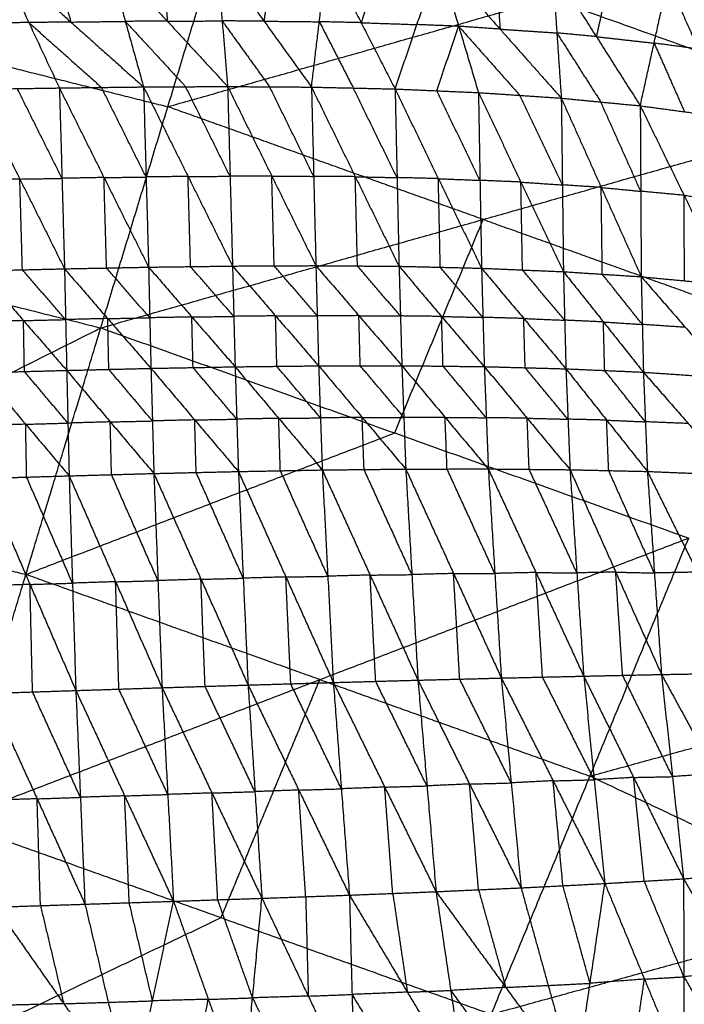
# Model space of a CAD drawing. Header units: millimetres. Extents: x -106 to 110, y -96 to 120.
# Tile 869 of 1020: x 24 to 33, y 81 to 93. Entities that reach past the tile are written whole.
import ezdxf

# ---------------------------------------------------------------- set-up
doc = ezdxf.new("R2010")
doc.units = ezdxf.units.MM
doc.header["$MEASUREMENT"] = 0
doc.layers.add('Default', color=7, linetype='Continuous', true_color=0x000000)

msp = doc.modelspace()

# ---------------------------------------------------------------- linework, layer by layer
at = {"layer": 'Default'}
for points in [[(17.616, 91.371, 5.589), (22.324, 93.222, 6.271), (27.033, 95.074, 6.953)], [(25.324, 89.44, 5.589), (26.178, 92.257, 6.271), (27.033, 95.074, 6.953)], [(27.033, 95.074, 6.953), (31.046, 93.638, 6.953), (35.058, 92.202, 6.953)], [(25.405, 94.178, 3.704), (25.637, 93.344, 2.503), (25.869, 92.509, 1.302)], [(25.405, 94.178, 3.704), (26.172, 93.346, 2.549), (26.939, 92.514, 1.394)], [(26.102, 94.182, 3.763), (26.137, 93.764, 3.156), (26.172, 93.346, 2.549)], [(26.799, 94.185, 3.822), (26.869, 93.35, 2.608), (26.939, 92.514, 1.394)], [(26.799, 94.185, 3.822), (27.402, 93.346, 2.657), (28.006, 92.507, 1.492)], [(27.502, 94.179, 3.883), (27.452, 93.762, 3.27), (27.402, 93.346, 2.657)], [(24.02, 94.162, 3.592), (24.409, 93.329, 2.404), (24.798, 92.496, 1.216)], [(24.02, 94.162, 3.592), (24.944, 93.335, 2.447), (25.869, 92.509, 1.302)], [(24.712, 94.17, 3.648), (24.828, 93.753, 3.048), (24.944, 93.335, 2.447)], [(28.006, 92.507, 1.492), (28.106, 93.339, 2.718), (28.205, 94.172, 3.943)], [(28.205, 94.172, 3.943), (28.638, 93.327, 2.77), (29.07, 92.483, 1.597)], [(28.916, 94.148, 4.004), (28.777, 93.738, 3.387), (28.638, 93.327, 2.77)], [(29.07, 92.483, 1.597), (29.348, 93.303, 2.831), (29.627, 94.124, 4.065)], [(29.627, 94.124, 4.065), (29.879, 93.281, 2.887), (30.131, 92.437, 1.71)], [(29.627, 94.124, 4.065), (30.406, 93.245, 2.946), (31.185, 92.366, 1.828)], [(30.349, 94.077, 4.125), (30.378, 93.661, 3.536), (30.406, 93.245, 2.946)], [(31.072, 94.029, 4.185), (31.128, 93.197, 3.006), (31.185, 92.366, 1.828)], [(31.072, 94.029, 4.185), (31.631, 93.149, 3.065), (32.19, 92.269, 1.945)], [(31.807, 93.947, 4.24), (31.719, 93.548, 3.653), (31.631, 93.149, 3.065)], [(32.19, 92.269, 1.945), (32.366, 93.067, 3.121), (32.542, 93.866, 4.296)], [(32.542, 93.866, 4.296), (32.928, 92.991, 3.188), (33.315, 92.116, 2.08)], [(26.178, 92.257, 6.271), (28.612, 92.947, 6.612), (31.046, 93.638, 6.953)], [(24.409, 93.329, 2.404), (24.141, 93.325, 2.384), (23.873, 93.32, 2.364)], [(24.944, 93.335, 2.447), (24.677, 93.332, 2.426), (24.409, 93.329, 2.404)], [(24.409, 93.329, 2.404), (24.871, 92.916, 1.832), (25.334, 92.503, 1.259)], [(24.944, 93.335, 2.447), (25.291, 93.34, 2.475), (25.637, 93.344, 2.503)], [(26.172, 93.346, 2.549), (25.905, 93.345, 2.526), (25.637, 93.344, 2.503)], [(25.637, 93.344, 2.503), (26.021, 92.928, 1.925), (26.404, 92.512, 1.348)], [(26.172, 93.346, 2.549), (26.521, 93.348, 2.578), (26.869, 93.35, 2.608)], [(26.869, 93.35, 2.608), (27.171, 92.93, 2.025), (27.473, 92.511, 1.443)], [(27.402, 93.346, 2.657), (27.136, 93.348, 2.632), (26.869, 93.35, 2.608)], [(27.402, 93.346, 2.657), (27.754, 93.343, 2.687), (28.106, 93.339, 2.718)], [(28.106, 93.339, 2.718), (28.322, 92.917, 2.131), (28.538, 92.495, 1.545)], [(28.638, 93.327, 2.77), (28.372, 93.333, 2.744), (28.106, 93.339, 2.718)], [(28.638, 93.327, 2.77), (28.993, 93.315, 2.801), (29.348, 93.303, 2.831)], [(29.879, 93.281, 2.887), (29.614, 93.292, 2.859), (29.348, 93.303, 2.831)], [(22.324, 93.222, 6.271), (24.251, 92.74, 6.271), (26.178, 92.257, 6.271)], [(29.6, 92.46, 1.653), (29.739, 92.87, 2.27), (29.879, 93.281, 2.887)], [(29.879, 93.281, 2.887), (30.268, 92.841, 2.328), (30.658, 92.402, 1.769)], [(30.406, 93.245, 2.946), (30.142, 93.263, 2.917), (29.879, 93.281, 2.887)], [(30.406, 93.245, 2.946), (30.767, 93.221, 2.976), (31.128, 93.197, 3.006)], [(31.128, 93.197, 3.006), (31.408, 92.757, 2.446), (31.688, 92.317, 1.886)], [(31.631, 93.149, 3.065), (31.38, 93.173, 3.036), (31.128, 93.197, 3.006)], [(31.631, 93.149, 3.065), (31.999, 93.108, 3.093), (32.366, 93.067, 3.121)], [(32.366, 93.067, 3.121), (32.559, 92.63, 2.567), (32.753, 92.193, 2.013)], [(32.928, 92.991, 3.188), (32.647, 93.029, 3.154), (32.366, 93.067, 3.121)], [(23.726, 92.479, 1.136), (24.262, 92.488, 1.176), (24.798, 92.496, 1.216)], [(23.726, 92.479, 1.136), (24.294, 91.336, 0.39), (24.863, 90.193, -0.357)], [(24.831, 91.345, 0.429), (24.546, 91.916, 0.803), (24.262, 92.488, 1.176)], [(24.798, 92.496, 1.216), (25.334, 92.503, 1.259), (25.869, 92.509, 1.302)], [(24.798, 92.496, 1.216), (24.831, 91.345, 0.429), (24.863, 90.193, -0.357)], [(24.798, 92.496, 1.216), (25.365, 91.355, 0.468), (25.933, 90.214, -0.28)], [(25.901, 91.362, 0.511), (25.617, 91.932, 0.885), (25.334, 92.503, 1.259)], [(25.869, 92.509, 1.302), (26.404, 92.512, 1.348), (26.939, 92.514, 1.394)], [(25.869, 92.509, 1.302), (25.901, 91.362, 0.511), (25.933, 90.214, -0.28)], [(25.869, 92.509, 1.302), (26.435, 91.369, 0.553), (27.001, 90.228, -0.195)], [(26.97, 91.371, 0.599), (26.687, 91.942, 0.973), (26.404, 92.512, 1.348)], [(26.939, 92.514, 1.394), (26.97, 91.371, 0.599), (27.001, 90.228, -0.195)], [(26.939, 92.514, 1.394), (27.473, 92.511, 1.443), (28.006, 92.507, 1.492)], [(26.939, 92.514, 1.394), (27.501, 91.374, 0.647), (28.062, 90.233, -0.101)], [(28.034, 91.37, 0.696), (27.753, 91.94, 1.069), (27.473, 92.511, 1.443)], [(28.006, 92.507, 1.492), (28.034, 91.37, 0.696), (28.062, 90.233, -0.101)], [(28.006, 92.507, 1.492), (28.538, 92.495, 1.545), (29.07, 92.483, 1.597)], [(28.006, 92.507, 1.492), (28.563, 91.366, 0.749), (29.12, 90.225, 0.005)], [(29.095, 91.354, 0.801), (28.816, 91.924, 1.173), (28.538, 92.495, 1.545)], [(29.07, 92.483, 1.597), (29.095, 91.354, 0.801), (29.12, 90.225, 0.005)], [(29.07, 92.483, 1.597), (29.6, 92.46, 1.653), (30.131, 92.437, 1.71)], [(29.07, 92.483, 1.597), (29.62, 91.341, 0.86), (30.17, 90.2, 0.123)], [(30.15, 91.319, 0.916), (29.875, 91.889, 1.285), (29.6, 92.46, 1.653)], [(30.131, 92.437, 1.71), (30.15, 91.319, 0.916), (30.17, 90.2, 0.123)], [(30.131, 92.437, 1.71), (30.658, 92.402, 1.769), (31.185, 92.366, 1.828)], [(30.131, 92.437, 1.71), (30.671, 91.297, 0.982), (31.212, 90.156, 0.254)], [(31.199, 91.261, 1.041), (30.928, 91.831, 1.405), (30.658, 92.402, 1.769)], [(31.185, 92.366, 1.828), (31.199, 91.261, 1.041), (31.212, 90.156, 0.254)], [(31.185, 92.366, 1.828), (31.688, 92.317, 1.886), (32.19, 92.269, 1.945)], [(31.185, 92.366, 1.828), (31.693, 91.229, 1.109), (32.202, 90.092, 0.391)], [(32.196, 91.18, 1.168), (31.942, 91.749, 1.527), (31.688, 92.317, 1.886)], [(25.324, 89.44, 5.589), (30.191, 90.821, 6.271), (35.058, 92.202, 6.953)], [(30.191, 90.821, 6.271), (28.185, 91.539, 6.271), (26.178, 92.257, 6.271)], [(32.19, 92.269, 1.945), (32.196, 91.18, 1.168), (32.202, 90.092, 0.391)], [(32.19, 92.269, 1.945), (32.747, 91.129, 1.25), (33.304, 89.989, 0.555)], [(32.19, 92.269, 1.945), (32.753, 92.193, 2.013), (33.315, 92.116, 2.08)], [(17.616, 91.371, 5.589), (21.47, 90.406, 5.589), (25.324, 89.44, 5.589)], [(24.294, 91.336, 0.39), (24.026, 91.329, 0.372), (23.759, 91.323, 0.354)], [(24.294, 91.336, 0.39), (24.562, 91.34, 0.41), (24.831, 91.345, 0.429)], [(24.327, 90.18, -0.392), (24.311, 90.758, -0.001), (24.294, 91.336, 0.39)], [(25.365, 91.355, 0.468), (25.098, 91.35, 0.449), (24.831, 91.345, 0.429)], [(25.365, 91.355, 0.468), (25.633, 91.358, 0.489), (25.901, 91.362, 0.511)], [(25.398, 90.203, -0.319), (25.382, 90.779, 0.075), (25.365, 91.355, 0.468)], [(26.435, 91.369, 0.553), (26.168, 91.365, 0.532), (25.901, 91.362, 0.511)], [(26.435, 91.369, 0.553), (26.702, 91.37, 0.576), (26.97, 91.371, 0.599)], [(26.467, 90.221, -0.238), (26.451, 90.795, 0.158), (26.435, 91.369, 0.553)], [(27.501, 91.374, 0.647), (27.235, 91.372, 0.623), (26.97, 91.371, 0.599)], [(27.531, 90.231, -0.148), (27.516, 90.802, 0.249), (27.501, 91.374, 0.647)], [(27.501, 91.374, 0.647), (27.767, 91.372, 0.671), (28.034, 91.37, 0.696)], [(28.563, 91.366, 0.749), (28.298, 91.368, 0.722), (28.034, 91.37, 0.696)], [(28.591, 90.229, -0.048), (28.577, 90.797, 0.351), (28.563, 91.366, 0.749)], [(28.563, 91.366, 0.749), (28.829, 91.36, 0.775), (29.095, 91.354, 0.801)], [(29.62, 91.341, 0.86), (29.358, 91.348, 0.831), (29.095, 91.354, 0.801)], [(29.645, 90.213, 0.064), (29.633, 90.777, 0.462), (29.62, 91.341, 0.86)], [(29.62, 91.341, 0.86), (29.885, 91.33, 0.888), (30.15, 91.319, 0.916)], [(30.671, 91.297, 0.982), (30.411, 91.308, 0.949), (30.15, 91.319, 0.916)], [(30.691, 90.178, 0.189), (30.681, 90.737, 0.585), (30.671, 91.297, 0.982)], [(30.671, 91.297, 0.982), (30.935, 91.279, 1.011), (31.199, 91.261, 1.041)], [(31.693, 91.229, 1.109), (31.446, 91.245, 1.075), (31.199, 91.261, 1.041)], [(31.707, 90.124, 0.322), (31.7, 90.676, 0.716), (31.693, 91.229, 1.109)], [(31.693, 91.229, 1.109), (31.945, 91.205, 1.138), (32.196, 91.18, 1.168)], [(32.747, 91.129, 1.25), (32.472, 91.154, 1.209), (32.196, 91.18, 1.168)], [(32.753, 90.04, 0.473), (32.75, 90.585, 0.862), (32.747, 91.129, 1.25)], [(32.747, 91.129, 1.25), (33.028, 91.091, 1.284), (33.309, 91.053, 1.318)], [(29.065, 88.102, 5.589), (29.628, 89.462, 5.93), (30.191, 90.821, 6.271)], [(30.191, 90.821, 6.271), (32.062, 90.152, 6.271), (33.932, 89.483, 6.271)], [(23.791, 90.167, -0.427), (24.327, 90.18, -0.392), (24.863, 90.193, -0.357)], [(23.791, 90.167, -0.427), (24.341, 89.533, -0.626), (24.891, 88.899, -0.824)], [(24.877, 89.546, -0.591), (24.602, 89.863, -0.492), (24.327, 90.18, -0.392)], [(24.863, 90.193, -0.357), (25.398, 90.203, -0.319), (25.933, 90.214, -0.28)], [(24.863, 90.193, -0.357), (24.877, 89.546, -0.591), (24.891, 88.899, -0.824)], [(24.863, 90.193, -0.357), (25.413, 89.559, -0.555), (25.963, 88.925, -0.753)], [(25.948, 89.569, -0.516), (25.673, 89.886, -0.418), (25.398, 90.203, -0.319)], [(25.933, 90.214, -0.28), (26.467, 90.221, -0.238), (27.001, 90.228, -0.195)], [(25.933, 90.214, -0.28), (25.948, 89.569, -0.516), (25.963, 88.925, -0.753)], [(25.933, 90.214, -0.28), (26.483, 89.579, -0.476), (27.034, 88.945, -0.673)], [(27.017, 89.587, -0.434), (26.742, 89.904, -0.336), (26.467, 90.221, -0.238)], [(27.001, 90.228, -0.195), (27.531, 90.231, -0.148), (28.062, 90.233, -0.101)], [(27.001, 90.228, -0.195), (27.017, 89.587, -0.434), (27.034, 88.945, -0.673)], [(27.001, 90.228, -0.195), (27.549, 89.593, -0.389), (28.097, 88.957, -0.582)], [(28.079, 89.595, -0.341), (27.805, 89.913, -0.245), (27.531, 90.231, -0.148)], [(28.062, 90.233, -0.101), (28.079, 89.595, -0.341), (28.097, 88.957, -0.582)], [(28.062, 90.233, -0.101), (28.591, 90.229, -0.048), (29.12, 90.225, 0.005)], [(28.062, 90.233, -0.101), (28.609, 89.596, -0.29), (29.156, 88.959, -0.48)], [(29.138, 89.592, -0.237), (28.864, 89.91, -0.142), (28.591, 90.229, -0.048)], [(29.12, 90.225, 0.005), (29.138, 89.592, -0.237), (29.156, 88.959, -0.48)], [(29.12, 90.225, 0.005), (29.645, 90.213, 0.064), (30.17, 90.2, 0.123)], [(29.12, 90.225, 0.005), (29.662, 89.586, -0.179), (30.205, 88.947, -0.363)], [(30.188, 89.574, -0.12), (29.916, 89.893, -0.028), (29.645, 90.213, 0.064)], [(30.17, 90.2, 0.123), (30.188, 89.574, -0.12), (30.205, 88.947, -0.363)], [(30.17, 90.2, 0.123), (30.691, 90.178, 0.189), (31.212, 90.156, 0.254)], [(30.17, 90.2, 0.123), (30.707, 89.56, -0.054), (31.244, 88.919, -0.232)], [(31.228, 89.538, 0.011), (30.96, 89.858, 0.1), (30.691, 90.178, 0.189)], [(31.212, 90.156, 0.254), (31.228, 89.538, 0.011), (31.244, 88.919, -0.232)], [(31.212, 90.156, 0.254), (31.707, 90.124, 0.322), (32.202, 90.092, 0.391)], [(31.212, 90.156, 0.254), (31.721, 89.516, 0.081), (32.23, 88.876, -0.092)], [(32.216, 89.484, 0.149), (31.961, 89.804, 0.236), (31.707, 90.124, 0.322)], [(32.202, 90.092, 0.391), (32.216, 89.484, 0.149), (32.23, 88.876, -0.092)], [(32.202, 90.092, 0.391), (32.753, 90.04, 0.473), (33.304, 89.989, 0.555)], [(32.202, 90.092, 0.391), (32.764, 89.447, 0.235), (33.325, 88.802, 0.079)], [(24.341, 89.533, -0.626), (24.609, 89.54, -0.608), (24.877, 89.546, -0.591)], [(25.413, 89.559, -0.555), (25.145, 89.552, -0.573), (24.877, 89.546, -0.591)], [(25.413, 89.559, -0.555), (25.68, 89.564, -0.536), (25.948, 89.569, -0.516)], [(25.427, 88.912, -0.788), (25.42, 89.235, -0.672), (25.413, 89.559, -0.555)], [(26.483, 89.579, -0.476), (26.216, 89.574, -0.496), (25.948, 89.569, -0.516)], [(26.483, 89.579, -0.476), (26.75, 89.583, -0.455), (27.017, 89.587, -0.434)], [(26.499, 88.935, -0.713), (26.491, 89.257, -0.595), (26.483, 89.579, -0.476)], [(27.549, 89.593, -0.389), (27.283, 89.59, -0.411), (27.017, 89.587, -0.434)], [(27.549, 89.593, -0.389), (27.814, 89.594, -0.365), (28.079, 89.595, -0.341)], [(27.565, 88.951, -0.627), (27.557, 89.272, -0.508), (27.549, 89.593, -0.389)], [(28.609, 89.596, -0.29), (28.344, 89.595, -0.316), (28.079, 89.595, -0.341)], [(28.626, 88.958, -0.531), (28.618, 89.277, -0.411), (28.609, 89.596, -0.29)], [(28.609, 89.596, -0.29), (28.873, 89.594, -0.264), (29.138, 89.592, -0.237)], [(29.662, 89.586, -0.179), (29.4, 89.589, -0.208), (29.138, 89.592, -0.237)], [(29.68, 88.953, -0.421), (29.671, 89.269, -0.3), (29.662, 89.586, -0.179)], [(29.662, 89.586, -0.179), (29.925, 89.58, -0.149), (30.188, 89.574, -0.12)], [(30.707, 89.56, -0.054), (30.448, 89.567, -0.087), (30.188, 89.574, -0.12)], [(30.725, 88.933, -0.297), (30.716, 89.247, -0.176), (30.707, 89.56, -0.054)], [(30.707, 89.56, -0.054), (30.968, 89.549, -0.022), (31.228, 89.538, 0.011)], [(31.721, 89.516, 0.081), (31.475, 89.527, 0.046), (31.228, 89.538, 0.011)], [(16.335, 84.933, 4.676), (20.83, 87.187, 5.132), (25.324, 89.44, 5.589)], [(23.419, 83.159, 4.676), (24.371, 86.3, 5.132), (25.324, 89.44, 5.589)], [(24.341, 89.533, -0.626), (24.072, 89.526, -0.642), (23.803, 89.519, -0.658)], [(24.353, 88.885, -0.857), (24.347, 89.209, -0.741), (24.341, 89.533, -0.626)], [(25.324, 89.44, 5.589), (29.065, 88.102, 5.589), (32.806, 86.763, 5.589)], [(31.737, 88.898, -0.162), (31.729, 89.207, -0.041), (31.721, 89.516, 0.081)], [(31.721, 89.516, 0.081), (31.969, 89.5, 0.115), (32.216, 89.484, 0.149)], [(32.764, 89.447, 0.235), (32.49, 89.465, 0.192), (32.216, 89.484, 0.149)], [(24.891, 88.899, -0.824), (25.427, 88.912, -0.788), (25.963, 88.925, -0.753)], [(25.982, 88.255, -0.902), (25.704, 88.584, -0.845), (25.427, 88.912, -0.788)], [(25.963, 88.925, -0.753), (26.499, 88.935, -0.713), (27.034, 88.945, -0.673)], [(25.963, 88.925, -0.753), (25.982, 88.255, -0.902), (26, 87.586, -1.052)], [(25.963, 88.925, -0.753), (26.52, 88.268, -0.865), (27.076, 87.611, -0.977)], [(27.055, 88.278, -0.825), (26.777, 88.606, -0.769), (26.499, 88.935, -0.713)], [(27.034, 88.945, -0.673), (27.565, 88.951, -0.627), (28.097, 88.957, -0.582)], [(27.034, 88.945, -0.673), (27.055, 88.278, -0.825), (27.076, 87.611, -0.977)], [(27.034, 88.945, -0.673), (27.589, 88.288, -0.782), (28.143, 87.631, -0.891)], [(28.12, 88.294, -0.737), (27.843, 88.622, -0.682), (27.565, 88.951, -0.627)], [(28.097, 88.957, -0.582), (28.626, 88.958, -0.531), (29.156, 88.959, -0.48)], [(28.097, 88.957, -0.582), (28.12, 88.294, -0.737), (28.143, 87.631, -0.891)], [(28.097, 88.957, -0.582), (28.651, 88.3, -0.687), (29.206, 87.642, -0.792)], [(29.181, 88.301, -0.636), (28.904, 88.629, -0.583), (28.626, 88.958, -0.531)], [(29.156, 88.959, -0.48), (29.181, 88.301, -0.636), (29.206, 87.642, -0.792)], [(29.156, 88.959, -0.48), (29.68, 88.953, -0.421), (30.205, 88.947, -0.363)], [(29.156, 88.959, -0.48), (29.706, 88.301, -0.579), (30.256, 87.644, -0.678)], [(30.231, 88.296, -0.52), (29.956, 88.624, -0.471), (29.68, 88.953, -0.421)], [(30.205, 88.947, -0.363), (30.231, 88.296, -0.52), (30.256, 87.644, -0.678)], [(30.205, 88.947, -0.363), (30.725, 88.933, -0.297), (31.244, 88.919, -0.232)], [(30.205, 88.947, -0.363), (30.751, 88.29, -0.456), (31.296, 87.634, -0.548)], [(31.27, 88.277, -0.39), (30.997, 88.605, -0.344), (30.725, 88.933, -0.297)], [(31.244, 88.919, -0.232), (31.27, 88.277, -0.39), (31.296, 87.634, -0.548)], [(31.244, 88.919, -0.232), (31.737, 88.898, -0.162), (32.23, 88.876, -0.092)], [(31.244, 88.919, -0.232), (31.762, 88.265, -0.32), (32.281, 87.612, -0.409)], [(23.815, 88.87, -0.889), (24.353, 88.885, -0.857), (24.891, 88.899, -0.824)], [(23.815, 88.87, -0.889), (24.369, 88.213, -1.004), (24.922, 87.556, -1.119)], [(24.906, 88.228, -0.971), (24.63, 88.556, -0.914), (24.353, 88.885, -0.857)], [(24.891, 88.899, -0.824), (24.906, 88.228, -0.971), (24.922, 87.556, -1.119)], [(24.891, 88.899, -0.824), (25.445, 88.243, -0.938), (26, 87.586, -1.052)], [(32.255, 88.244, -0.251), (31.996, 88.571, -0.206), (31.737, 88.898, -0.162)], [(32.23, 88.876, -0.092), (32.255, 88.244, -0.251), (32.281, 87.612, -0.409)], [(32.23, 88.876, -0.092), (32.778, 88.839, -0.007), (33.325, 88.802, 0.079)], [(32.23, 88.876, -0.092), (32.801, 88.222, -0.164), (33.372, 87.569, -0.235)], [(27.589, 88.288, -0.782), (27.322, 88.283, -0.803), (27.055, 88.278, -0.825)], [(27.589, 88.288, -0.782), (27.854, 88.291, -0.759), (28.12, 88.294, -0.737)], [(27.61, 87.621, -0.934), (27.599, 87.954, -0.858), (27.589, 88.288, -0.782)], [(28.651, 88.3, -0.687), (28.386, 88.297, -0.712), (28.12, 88.294, -0.737)], [(28.651, 88.3, -0.687), (28.916, 88.3, -0.661), (29.181, 88.301, -0.636)], [(28.675, 87.637, -0.841), (28.663, 87.968, -0.764), (28.651, 88.3, -0.687)], [(29.706, 88.301, -0.579), (29.443, 88.301, -0.607), (29.181, 88.301, -0.636)], [(29.731, 87.643, -0.735), (29.719, 87.972, -0.657), (29.706, 88.301, -0.579)], [(29.706, 88.301, -0.579), (29.968, 88.298, -0.55), (30.231, 88.296, -0.52)], [(30.751, 88.29, -0.456), (30.491, 88.293, -0.488), (30.231, 88.296, -0.52)], [(30.776, 87.639, -0.613), (30.763, 87.965, -0.534), (30.751, 88.29, -0.456)], [(30.751, 88.29, -0.456), (31.01, 88.284, -0.423), (31.27, 88.277, -0.39)], [(24.369, 88.213, -1.004), (24.098, 88.205, -1.019), (23.828, 88.197, -1.034)], [(24.369, 88.213, -1.004), (24.637, 88.221, -0.988), (24.906, 88.228, -0.971)], [(24.381, 87.54, -1.149), (24.375, 87.877, -1.076), (24.369, 88.213, -1.004)], [(25.445, 88.243, -0.938), (25.176, 88.235, -0.955), (24.906, 88.228, -0.971)], [(25.445, 88.243, -0.938), (25.713, 88.249, -0.92), (25.982, 88.255, -0.902)], [(25.461, 87.571, -1.085), (25.453, 87.907, -1.012), (25.445, 88.243, -0.938)], [(26.52, 88.268, -0.865), (26.251, 88.262, -0.884), (25.982, 88.255, -0.902)], [(26.52, 88.268, -0.865), (26.787, 88.273, -0.845), (27.055, 88.278, -0.825)], [(26.538, 87.599, -1.015), (26.529, 87.933, -0.94), (26.52, 88.268, -0.865)], [(31.762, 88.265, -0.32), (31.516, 88.271, -0.355), (31.27, 88.277, -0.39)], [(31.788, 87.623, -0.478), (31.775, 87.944, -0.399), (31.762, 88.265, -0.32)], [(31.762, 88.265, -0.32), (32.009, 88.255, -0.285), (32.255, 88.244, -0.251)], [(32.801, 88.222, -0.164), (32.528, 88.233, -0.207), (32.255, 88.244, -0.251)], [(24.371, 86.3, 5.132), (26.718, 87.201, 5.36), (29.065, 88.102, 5.589)], [(23.841, 87.524, -1.179), (24.381, 87.54, -1.149), (24.922, 87.556, -1.119)], [(24.964, 86.189, -1.189), (24.673, 86.865, -1.169), (24.381, 87.54, -1.149)], [(24.922, 87.556, -1.119), (25.461, 87.571, -1.085), (26, 87.586, -1.052)], [(24.922, 87.556, -1.119), (24.964, 86.189, -1.189), (25.007, 84.822, -1.258)], [(24.922, 87.556, -1.119), (25.513, 86.207, -1.158), (26.104, 84.858, -1.198)], [(26.052, 86.222, -1.125), (25.756, 86.897, -1.105), (25.461, 87.571, -1.085)], [(26, 87.586, -1.052), (26.538, 87.599, -1.015), (27.076, 87.611, -0.977)], [(26, 87.586, -1.052), (26.052, 86.222, -1.125), (26.104, 84.858, -1.198)], [(26, 87.586, -1.052), (26.599, 86.239, -1.091), (27.199, 84.892, -1.129)], [(27.137, 86.252, -1.053), (26.838, 86.925, -1.034), (26.538, 87.599, -1.015)], [(27.076, 87.611, -0.977), (27.61, 87.621, -0.934), (28.143, 87.631, -0.891)], [(27.076, 87.611, -0.977), (27.137, 86.252, -1.053), (27.199, 84.892, -1.129)], [(27.076, 87.611, -0.977), (27.68, 86.268, -1.013), (28.284, 84.924, -1.049)], [(28.214, 86.277, -0.97), (27.912, 86.949, -0.952), (27.61, 87.621, -0.934)], [(28.143, 87.631, -0.891), (28.675, 87.637, -0.841), (29.206, 87.642, -0.792)], [(28.143, 87.631, -0.891), (28.214, 86.277, -0.97), (28.284, 84.924, -1.049)], [(28.143, 87.631, -0.891), (28.752, 86.292, -0.924), (29.361, 84.954, -0.957)], [(29.283, 86.298, -0.874), (28.979, 86.967, -0.858), (28.675, 87.637, -0.841)], [(29.206, 87.642, -0.792), (29.731, 87.643, -0.735), (30.256, 87.644, -0.678)], [(29.206, 87.642, -0.792), (29.283, 86.298, -0.874), (29.361, 84.954, -0.957)], [(29.206, 87.642, -0.792), (29.814, 86.312, -0.821), (30.422, 84.981, -0.849)], [(30.339, 86.313, -0.764), (30.035, 86.978, -0.749), (29.731, 87.643, -0.735)], [(30.256, 87.644, -0.678), (30.339, 86.313, -0.764), (30.422, 84.981, -0.849)], [(30.256, 87.644, -0.678), (30.776, 87.639, -0.613), (31.296, 87.634, -0.548)], [(30.256, 87.644, -0.678), (30.863, 86.325, -0.702), (31.47, 85.005, -0.726)], [(31.383, 86.32, -0.637), (31.08, 86.979, -0.625), (30.776, 87.639, -0.613)], [(31.296, 87.634, -0.548), (31.383, 86.32, -0.637), (31.47, 85.005, -0.726)], [(31.296, 87.634, -0.548), (31.788, 87.623, -0.478), (32.281, 87.612, -0.409)], [(31.296, 87.634, -0.548), (31.878, 86.33, -0.57), (32.46, 85.026, -0.591)], [(32.37, 86.319, -0.5), (32.079, 86.971, -0.489), (31.788, 87.623, -0.478)], [(32.281, 87.612, -0.409), (32.37, 86.319, -0.5), (32.46, 85.026, -0.591)], [(32.281, 87.612, -0.409), (32.826, 87.59, -0.322), (33.372, 87.569, -0.235)], [(32.281, 87.612, -0.409), (32.915, 86.329, -0.416), (33.55, 85.045, -0.423)], [(23.841, 87.524, -1.179), (24.424, 86.173, -1.219), (25.007, 84.822, -1.258)], [(20.83, 87.187, 5.132), (22.6, 86.743, 5.132), (24.371, 86.3, 5.132)], [(23.419, 83.159, 4.676), (28.112, 84.961, 5.132), (32.806, 86.763, 5.589)], [(30.294, 80.699, 4.676), (31.55, 83.731, 5.132), (32.806, 86.763, 5.589)], [(28.112, 84.961, 5.132), (26.242, 85.63, 5.132), (24.371, 86.3, 5.132)], [(27.68, 86.268, -1.013), (27.947, 86.272, -0.992), (28.214, 86.277, -0.97)], [(28.752, 86.292, -0.924), (28.483, 86.285, -0.947), (28.214, 86.277, -0.97)], [(28.752, 86.292, -0.924), (29.018, 86.295, -0.899), (29.283, 86.298, -0.874)], [(28.823, 84.939, -1.003), (28.787, 85.616, -0.963), (28.752, 86.292, -0.924)], [(29.814, 86.312, -0.821), (29.549, 86.305, -0.847), (29.283, 86.298, -0.874)], [(29.814, 86.312, -0.821), (30.077, 86.312, -0.792), (30.339, 86.313, -0.764)], [(29.892, 84.967, -0.903), (29.853, 85.64, -0.862), (29.814, 86.312, -0.821)], [(30.863, 86.325, -0.702), (30.601, 86.319, -0.733), (30.339, 86.313, -0.764)], [(30.946, 84.993, -0.787), (30.905, 85.659, -0.745), (30.863, 86.325, -0.702)], [(30.863, 86.325, -0.702), (31.123, 86.322, -0.669), (31.383, 86.32, -0.637)], [(31.878, 86.33, -0.57), (31.631, 86.325, -0.603), (31.383, 86.32, -0.637)], [(31.965, 85.016, -0.658), (31.921, 85.673, -0.614), (31.878, 86.33, -0.57)], [(31.878, 86.33, -0.57), (32.124, 86.324, -0.535), (32.37, 86.319, -0.5)], [(32.915, 86.329, -0.416), (32.643, 86.324, -0.458), (32.37, 86.319, -0.5)], [(24.424, 86.173, -1.219), (24.148, 86.164, -1.232), (23.873, 86.155, -1.245)], [(24.424, 86.173, -1.219), (24.694, 86.181, -1.204), (24.964, 86.189, -1.189)], [(24.456, 84.804, -1.285), (24.44, 85.489, -1.252), (24.424, 86.173, -1.219)], [(25.513, 86.207, -1.158), (25.239, 86.198, -1.173), (24.964, 86.189, -1.189)], [(25.513, 86.207, -1.158), (25.782, 86.214, -1.142), (26.052, 86.222, -1.125)], [(25.555, 84.84, -1.228), (25.534, 85.524, -1.193), (25.513, 86.207, -1.158)], [(26.599, 86.239, -1.091), (26.326, 86.23, -1.108), (26.052, 86.222, -1.125)], [(26.599, 86.239, -1.091), (26.868, 86.245, -1.072), (27.137, 86.252, -1.053)], [(26.652, 84.875, -1.164), (26.625, 85.557, -1.127), (26.599, 86.239, -1.091)], [(27.68, 86.268, -1.013), (27.409, 86.26, -1.033), (27.137, 86.252, -1.053)], [(27.742, 84.908, -1.089), (27.711, 85.588, -1.051), (27.68, 86.268, -1.013)], [(31.47, 85.005, -0.726), (31.965, 85.016, -0.658), (32.46, 85.026, -0.591)], [(31.55, 83.731, 5.132), (33.974, 84.398, 5.36), (36.397, 85.065, 5.589)], [(32.46, 85.026, -0.591), (33.005, 85.036, -0.507), (33.55, 85.045, -0.423)], [(32.46, 85.026, -0.591), (32.601, 83.725, -0.311), (32.741, 82.424, -0.031)], [(32.46, 85.026, -0.591), (33.15, 83.764, -0.24), (33.84, 82.503, 0.111)], [(26.856, 81.929, 4.676), (27.484, 83.445, 4.904), (28.112, 84.961, 5.132)], [(27.199, 84.892, -1.129), (27.742, 84.908, -1.089), (28.284, 84.924, -1.049)], [(28.386, 83.57, -0.737), (28.064, 84.239, -0.913), (27.742, 84.908, -1.089)], [(28.112, 84.961, 5.132), (29.831, 84.346, 5.132), (31.55, 83.731, 5.132)], [(28.284, 84.924, -1.049), (28.823, 84.939, -1.003), (29.361, 84.954, -0.957)], [(28.284, 84.924, -1.049), (28.386, 83.57, -0.737), (28.489, 82.216, -0.425)], [(28.284, 84.924, -1.049), (28.938, 83.592, -0.697), (29.591, 82.26, -0.344)], [(29.476, 83.607, -0.65), (29.149, 84.273, -0.827), (28.823, 84.939, -1.003)], [(29.361, 84.954, -0.957), (29.892, 84.967, -0.903), (30.422, 84.981, -0.849)], [(29.361, 84.954, -0.957), (29.476, 83.607, -0.65), (29.591, 82.26, -0.344)], [(29.361, 84.954, -0.957), (30.017, 83.631, -0.604), (30.673, 82.309, -0.251)], [(30.548, 83.645, -0.55), (30.22, 84.306, -0.726), (29.892, 84.967, -0.903)], [(30.422, 84.981, -0.849), (30.946, 84.993, -0.787), (31.47, 85.005, -0.726)], [(30.422, 84.981, -0.849), (30.548, 83.645, -0.55), (30.673, 82.309, -0.251)], [(30.422, 84.981, -0.849), (31.081, 83.672, -0.497), (31.739, 82.364, -0.145)], [(31.605, 83.685, -0.435), (31.276, 84.339, -0.611), (30.946, 84.993, -0.787)], [(31.47, 85.005, -0.726), (31.605, 83.685, -0.435), (31.739, 82.364, -0.145)], [(31.47, 85.005, -0.726), (32.106, 83.715, -0.379), (32.741, 82.424, -0.031)], [(32.601, 83.725, -0.311), (32.283, 84.37, -0.485), (31.965, 85.016, -0.658)], [(23.905, 84.786, -1.312), (24.456, 84.804, -1.285), (25.007, 84.822, -1.258)], [(23.905, 84.786, -1.312), (24.514, 83.443, -0.962), (25.123, 82.101, -0.612)], [(25.065, 83.462, -0.935), (24.76, 84.133, -1.11), (24.456, 84.804, -1.285)], [(25.007, 84.822, -1.258), (25.555, 84.84, -1.228), (26.104, 84.858, -1.198)], [(25.007, 84.822, -1.258), (25.065, 83.462, -0.935), (25.123, 82.101, -0.612)], [(25.007, 84.822, -1.258), (25.628, 83.48, -0.908), (26.25, 82.138, -0.558)], [(26.177, 83.498, -0.878), (25.866, 84.169, -1.053), (25.555, 84.84, -1.228)], [(26.104, 84.858, -1.198), (26.652, 84.875, -1.164), (27.199, 84.892, -1.129)], [(26.104, 84.858, -1.198), (26.177, 83.498, -0.878), (26.25, 82.138, -0.558)], [(26.104, 84.858, -1.198), (26.739, 83.517, -0.847), (27.375, 82.176, -0.496)], [(27.287, 83.534, -0.812), (26.969, 84.204, -0.988), (26.652, 84.875, -1.164)], [(27.199, 84.892, -1.129), (27.287, 83.534, -0.812), (27.375, 82.176, -0.496)], [(27.199, 84.892, -1.129), (27.844, 83.554, -0.777), (28.489, 82.216, -0.425)], [(30.017, 83.631, -0.604), (30.282, 83.638, -0.577), (30.548, 83.645, -0.55)], [(31.081, 83.672, -0.497), (30.814, 83.659, -0.524), (30.548, 83.645, -0.55)], [(31.081, 83.672, -0.497), (31.343, 83.679, -0.466), (31.605, 83.685, -0.435)], [(31.206, 82.336, -0.198), (31.143, 83.004, -0.348), (31.081, 83.672, -0.497)], [(35.141, 82.033, 5.132), (33.346, 82.882, 5.132), (31.55, 83.731, 5.132)], [(32.106, 83.715, -0.379), (31.855, 83.7, -0.407), (31.605, 83.685, -0.435)], [(32.106, 83.715, -0.379), (32.353, 83.72, -0.345), (32.601, 83.725, -0.311)], [(32.24, 82.394, -0.088), (32.173, 83.054, -0.233), (32.106, 83.715, -0.379)], [(33.15, 83.764, -0.24), (32.875, 83.745, -0.276), (32.601, 83.725, -0.311)], [(26.739, 83.517, -0.847), (26.458, 83.507, -0.862), (26.177, 83.498, -0.878)], [(26.739, 83.517, -0.847), (27.013, 83.525, -0.83), (27.287, 83.534, -0.812)], [(26.813, 82.157, -0.527), (26.776, 82.837, -0.687), (26.739, 83.517, -0.847)], [(27.844, 83.554, -0.777), (27.565, 83.544, -0.795), (27.287, 83.534, -0.812)], [(27.844, 83.554, -0.777), (28.115, 83.562, -0.757), (28.386, 83.57, -0.737)], [(27.932, 82.196, -0.46), (27.888, 82.875, -0.619), (27.844, 83.554, -0.777)], [(28.938, 83.592, -0.697), (28.662, 83.581, -0.717), (28.386, 83.57, -0.737)], [(28.938, 83.592, -0.697), (29.207, 83.599, -0.673), (29.476, 83.607, -0.65)], [(29.04, 82.238, -0.384), (28.989, 82.915, -0.54), (28.938, 83.592, -0.697)], [(30.017, 83.631, -0.604), (29.746, 83.619, -0.627), (29.476, 83.607, -0.65)], [(30.132, 82.285, -0.297), (30.074, 82.958, -0.45), (30.017, 83.631, -0.604)], [(24.514, 83.443, -0.962), (24.231, 83.434, -0.974), (23.948, 83.425, -0.987)], [(24.514, 83.443, -0.962), (24.789, 83.452, -0.949), (25.065, 83.462, -0.935)], [(24.557, 82.082, -0.637), (24.535, 82.763, -0.799), (24.514, 83.443, -0.962)], [(25.628, 83.48, -0.908), (25.347, 83.471, -0.922), (25.065, 83.462, -0.935)], [(25.628, 83.48, -0.908), (25.903, 83.489, -0.893), (26.177, 83.498, -0.878)], [(25.687, 82.119, -0.585), (25.658, 82.8, -0.746), (25.628, 83.48, -0.908)], [(30.294, 80.699, 4.676), (35.141, 82.033, 5.132), (39.989, 83.366, 5.589)], [(23.419, 83.159, 4.676), (26.856, 81.929, 4.676), (30.294, 80.699, 4.676)], [(31.739, 82.364, -0.145), (32.24, 82.394, -0.088), (32.741, 82.424, -0.031)], [(32.745, 81.176, 0.662), (32.492, 81.785, 0.287), (32.24, 82.394, -0.088)], [(32.741, 82.424, -0.031), (33.291, 82.463, 0.04), (33.84, 82.503, 0.111)], [(32.741, 82.424, -0.031), (32.745, 81.176, 0.662), (32.748, 79.929, 1.356)], [(32.741, 82.424, -0.031), (33.426, 81.248, 0.714), (34.11, 80.073, 1.459)], [(29.591, 82.26, -0.344), (30.132, 82.285, -0.297), (30.673, 82.309, -0.251)], [(30.132, 82.285, -0.297), (30.304, 81.663, 0.082), (30.477, 81.041, 0.461)], [(30.673, 82.309, -0.251), (31.206, 82.336, -0.198), (31.739, 82.364, -0.145)], [(30.673, 82.309, -0.251), (31.018, 81.066, 0.507), (31.363, 79.823, 1.265)], [(31.551, 81.093, 0.56), (31.378, 81.715, 0.181), (31.206, 82.336, -0.198)], [(31.363, 79.823, 1.265), (31.551, 81.093, 0.56), (31.739, 82.364, -0.145)], [(31.739, 82.364, -0.145), (32.243, 81.146, 0.605), (32.748, 79.929, 1.356)], [(25.123, 82.101, -0.612), (25.687, 82.119, -0.585), (26.25, 82.138, -0.558)], [(25.716, 79.602, 0.991), (25.983, 80.87, 0.217), (26.25, 82.138, -0.558)], [(26.25, 82.138, -0.558), (26.813, 82.157, -0.527), (27.375, 82.176, -0.496)], [(26.25, 82.138, -0.558), (26.693, 80.889, 0.246), (27.136, 79.64, 1.049)], [(27.256, 80.908, 0.277), (27.034, 81.532, -0.125), (26.813, 82.157, -0.527)], [(27.136, 79.64, 1.049), (27.256, 80.908, 0.277), (27.375, 82.176, -0.496)], [(27.375, 82.176, -0.496), (27.932, 82.196, -0.46), (28.489, 82.216, -0.425)], [(27.375, 82.176, -0.496), (27.965, 80.93, 0.309), (28.555, 79.685, 1.113)], [(27.932, 82.196, -0.46), (27.948, 81.563, -0.076), (27.965, 80.93, 0.309)], [(28.489, 82.216, -0.425), (29.04, 82.238, -0.384), (29.591, 82.26, -0.344)], [(28.489, 82.216, -0.425), (28.522, 80.951, 0.344), (28.555, 79.685, 1.113)], [(28.489, 82.216, -0.425), (29.226, 80.98, 0.38), (29.964, 79.744, 1.185)], [(29.04, 82.238, -0.384), (29.133, 81.609, -0.002), (29.226, 80.98, 0.38)], [(29.591, 82.26, -0.344), (29.778, 81.002, 0.421), (29.964, 79.744, 1.185)], [(29.591, 82.26, -0.344), (30.477, 81.041, 0.461), (31.363, 79.823, 1.265)], [(23.99, 82.064, -0.661), (24.557, 82.082, -0.637), (25.123, 82.101, -0.612)], [(23.99, 82.064, -0.661), (24.853, 80.833, 0.165), (25.716, 79.602, 0.991)], [(24.557, 82.082, -0.637), (24.705, 81.457, -0.236), (24.853, 80.833, 0.165)], [(25.123, 82.101, -0.612), (25.42, 80.851, 0.189), (25.716, 79.602, 0.991)], [(25.983, 80.87, 0.217), (25.835, 81.494, -0.184), (25.687, 82.119, -0.585)], [(22.4, 79.801, 4.432), (24.628, 80.865, 4.554), (26.856, 81.929, 4.676)], [(32.243, 81.146, 0.605), (31.897, 81.12, 0.583), (31.551, 81.093, 0.56)], [(32.055, 79.876, 1.31), (32.149, 80.511, 0.958), (32.243, 81.146, 0.605)], [(32.243, 81.146, 0.605), (32.494, 81.161, 0.634), (32.745, 81.176, 0.662)], [(33.426, 81.248, 0.714), (33.085, 81.212, 0.688), (32.745, 81.176, 0.662)], [(32.745, 81.176, 0.662), (33.087, 80.589, 1.035), (33.429, 80.001, 1.408)], [(30.477, 81.041, 0.461), (30.127, 81.022, 0.441), (29.778, 81.002, 0.421)], [(30.477, 81.041, 0.461), (30.747, 81.054, 0.484), (31.018, 81.066, 0.507)], [(31.018, 81.066, 0.507), (31.284, 81.079, 0.533), (31.551, 81.093, 0.56)], [(26.693, 80.889, 0.246), (26.338, 80.879, 0.231), (25.983, 80.87, 0.217)], [(26.426, 79.621, 1.02), (26.56, 80.255, 0.633), (26.693, 80.889, 0.246)], [(26.693, 80.889, 0.246), (26.975, 80.898, 0.261), (27.256, 80.908, 0.277)], [(27.965, 80.93, 0.309), (27.61, 80.919, 0.293), (27.256, 80.908, 0.277)], [(27.256, 80.908, 0.277), (27.551, 80.285, 0.679), (27.846, 79.663, 1.081)], [(27.965, 80.93, 0.309), (28.243, 80.941, 0.326), (28.522, 80.951, 0.344)], [(29.226, 80.98, 0.38), (28.874, 80.965, 0.362), (28.522, 80.951, 0.344)], [(28.522, 80.951, 0.344), (28.891, 80.333, 0.746), (29.259, 79.715, 1.149)], [(29.226, 80.98, 0.38), (29.502, 80.991, 0.4), (29.778, 81.002, 0.421)], [(29.778, 81.002, 0.421), (30.22, 80.393, 0.823), (30.663, 79.783, 1.225)], [(24.853, 80.833, 0.165), (24.497, 80.823, 0.152), (24.141, 80.814, 0.139)], [(24.853, 80.833, 0.165), (25.136, 80.842, 0.177), (25.42, 80.851, 0.189)], [(25.42, 80.851, 0.189), (25.701, 80.86, 0.203), (25.983, 80.87, 0.217)]]:
    msp.add_open_spline(points, degree=2, dxfattribs=at)

doc.saveas('drawing.dxf')
